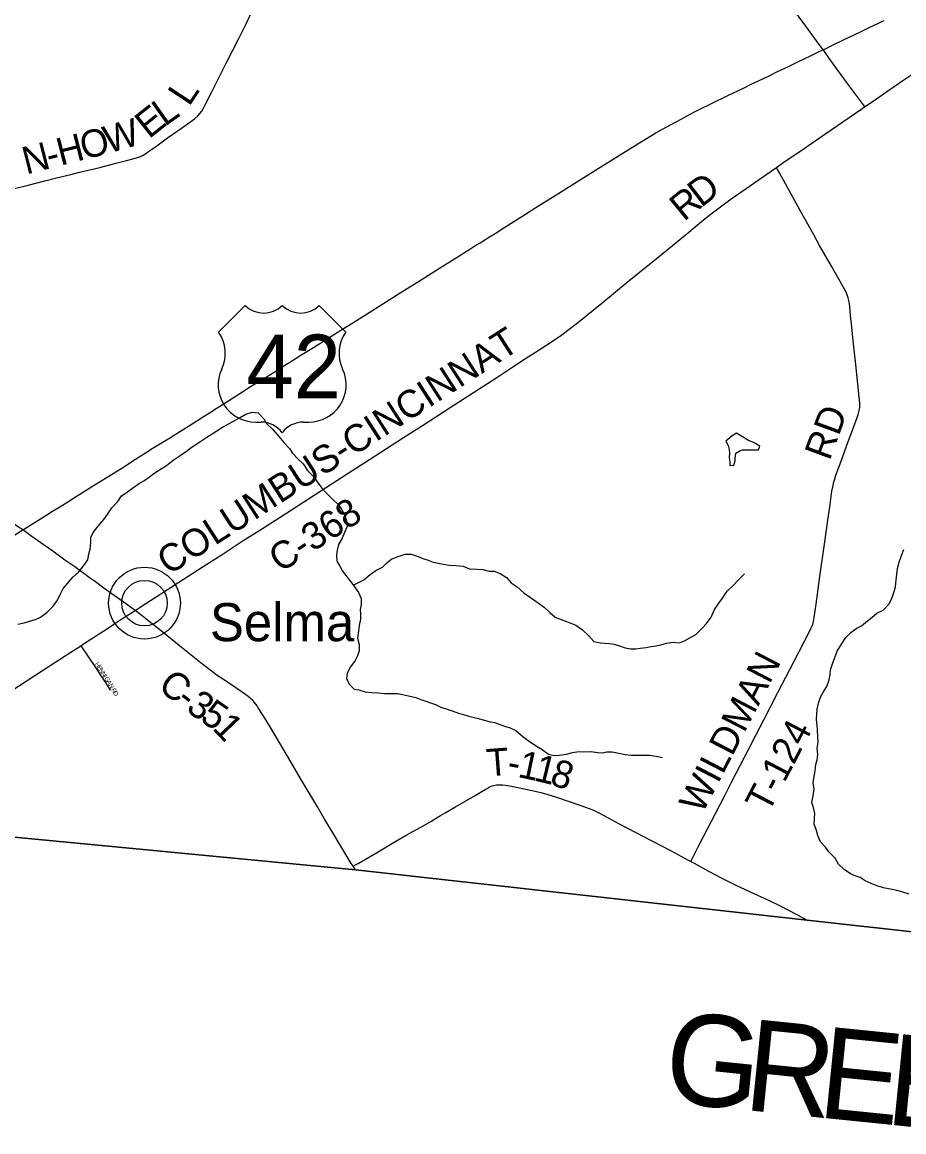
# Model space of a CAD drawing. Extents: x 1410790 to 1770854, y 566777 to 831614.
# Drawn here: x 1627524 to 1637179, y 647228 to 659376 of the extents above; entities that cross this region are included whole.
import ezdxf

# ---------------------------------------------------------------- set-up
doc = ezdxf.new("R2010")
doc.units = 0
for name, color, linetype in [('GM_X_Adjacent_County', 7, 'Continuous'), ('GM_X_Adjacent_County_Text', 7, 'Continuous'), ('GM_X_County', 7, 'Continuous'), ('GM_X_County_Road', 7, 'Continuous'), ('GM_X_County_Road_Text', 7, 'Continuous'), ('GM_X_Minor_Lake', 7, 'Continuous'), ('GM_X_Minor_River', 7, 'Continuous'), ('GM_X_Township', 7, 'Continuous'), ('GM_X_Township_Road', 7, 'Continuous'), ('GM_X_Township_Road_Text', 7, 'Continuous'), ('GM_X_Township_Subdivision', 7, 'Continuous'), ('GM_X_Township_Subdivision_Text', 7, 'Continuous'), ('GM_X_Unincorporated', 7, 'Continuous'), ('GM_X_Unincorporated_Location', 7, 'Continuous'), ('GM_X_Unincorporated_Text', 7, 'Continuous'), ('GM_X_US_Location', 7, 'Continuous'), ('GM_X_US_Route', 7, 'Continuous'), ('GM_X_US_Shield', 7, 'Continuous')]:
    doc.layers.add(name, color=color, linetype=linetype)

msp = doc.modelspace()

# ---------------------------------------------------------------- linework, layer by layer
at = {"layer": 'GM_X_Adjacent_County'}
msp.add_lwpolyline([(1640009, 649114), (1636122, 649546), (1631173, 650097), (1626598, 650535), (1625424, 650665), (1624132, 650799), (1623695, 650826), (1622857, 650878), (1620274, 651118), (1619806, 653933), (1619239, 653996), (1617265, 654250), (1612466, 654942), (1604465, 656151), (1604274, 656176), (1600121, 656741)], dxfattribs=at)
at = {"layer": 'GM_X_County'}
msp.add_lwpolyline([(1640009, 649114), (1636122, 649546), (1631173, 650097), (1626598, 650535), (1625424, 650665), (1624132, 650799), (1623695, 650826), (1622857, 650878), (1620274, 651118), (1619806, 653933), (1619239, 653996), (1617265, 654250), (1612466, 654942), (1604465, 656151), (1604274, 656176), (1600121, 656741)], dxfattribs=at)
at = {"layer": 'GM_X_County_Road'}
for points in [[(1636750, 658448), (1636844, 658513), (1636979, 658605), (1637169, 658736), (1637441, 658919), (1637659, 659066), (1637919, 659237), (1638155, 659386), (1638294, 659472), (1638461, 659576), (1638767, 659768), (1638906, 659855), (1639087, 659968), (1639310, 660107), (1639478, 660210), (1639869, 660451), (1640134, 660615), (1640329, 660736), (1640524, 660857), (1640691, 660961), (1640872, 661072), (1641016, 661164)], [(1635785, 657787), (1635856, 657836), (1636087, 657992), (1636209, 658076), (1636384, 658197), (1636709, 658419), (1636750, 658448)], [(1628761, 652935), (1628818, 652971), (1628928, 653043), (1629189, 653213), (1629341, 653310), (1629506, 653417), (1629714, 653550), (1629934, 653693), (1630155, 653834), (1630348, 653958), (1630845, 654278), (1631094, 654437), (1631328, 654589), (1631700, 654829), (1631907, 654962), (1632211, 655157), (1632721, 655487), (1632899, 655603), (1633037, 655693), (1633174, 655782), (1633353, 655899), (1633435, 655954), (1633501, 656003), (1633604, 656084), (1633872, 656301), (1634151, 656530), (1634508, 656819), (1634685, 656965), (1634825, 657079), (1634965, 657194), (1635054, 657266), (1635158, 657345), (1635290, 657443), (1635451, 657556), (1635667, 657705), (1635785, 657787)], [(1627530, 653817), (1627485, 653848), (1627337, 653950), (1627135, 654091), (1627027, 654165), (1626866, 654278), (1626732, 654372), (1626679, 654411), (1626642, 654443), (1626619, 654466), (1626598, 654490), (1626579, 654516), (1626552, 654557), (1626510, 654628), (1626420, 654784), (1626315, 654969), (1626221, 655135), (1626210, 655155), (1626171, 655227), (1626125, 655314), (1626035, 655471), (1626005, 655524)], [(1628761, 652935), (1628680, 652995), (1628530, 653101), (1628418, 653181), (1628326, 653249), (1628259, 653297), (1628100, 653413), (1627992, 653487), (1627859, 653583), (1627766, 653649), (1627620, 653754), (1627530, 653817)], [(1628168, 652550), (1628197, 652569), (1628446, 652732), (1628528, 652784), (1628605, 652835), (1628691, 652890), (1628761, 652935)], [(1631148, 650135), (1631127, 650166), (1631068, 650264), (1630993, 650392), (1630934, 650490), (1630832, 650658), (1630757, 650785), (1630573, 651096), (1630441, 651323), (1630239, 651661), (1630163, 651787), (1630110, 651870), (1630096, 651891), (1630082, 651910), (1630067, 651928), (1630049, 651948), (1630026, 651971), (1629999, 651993), (1629960, 652023), (1629865, 652087), (1629728, 652178), (1629661, 652224), (1629595, 652273), (1629504, 652343), (1629248, 652549), (1629070, 652693), (1628916, 652816), (1628839, 652876), (1628761, 652935)], [(1625523, 651392), (1625528, 651393), (1625737, 651435), (1625860, 651459), (1625929, 651472), (1626219, 651530), (1626476, 651578), (1626573, 651597), (1626637, 651613), (1626670, 651622), (1626701, 651631), (1626723, 651639), (1626746, 651647), (1626774, 651660), (1626793, 651669), (1626835, 651692), (1626892, 651726), (1627141, 651884), (1627389, 652044), (1627757, 652284), (1628059, 652480), (1628168, 652550)], [(1631173, 650097), (1631148, 650135)]]:
    msp.add_lwpolyline(points, dxfattribs=at)
at = {"layer": 'GM_X_Minor_Lake'}
for points in [[(1635550, 654693), (1635588, 654694), (1635604, 654734), (1635556, 654764), (1635524, 654779), (1635480, 654797), (1635393, 654846), (1635347, 654876), (1635299, 654849), (1635230, 654790)], [(1635230, 654790), (1635255, 654741), (1635267, 654699), (1635269, 654655), (1635268, 654607), (1635272, 654563), (1635275, 654523), (1635317, 654526), (1635334, 654574), (1635334, 654604), (1635339, 654658), (1635383, 654684), (1635413, 654696), (1635453, 654693), (1635501, 654695), (1635550, 654693)]]:
    msp.add_lwpolyline(points, dxfattribs=at)
at = {"layer": 'GM_X_Minor_River'}
for points in [[(1629657, 654903), (1629718, 654943), (1629772, 654972), (1629833, 655004), (1629903, 655043), (1629974, 655084), (1630044, 655106), (1630108, 655099), (1630172, 655034), (1630199, 654984), (1630269, 654917), (1630336, 654842), (1630388, 654774), (1630451, 654707), (1630485, 654657), (1630548, 654592), (1630600, 654541), (1630649, 654467), (1630711, 654406), (1630758, 654339), (1630806, 654273), (1630859, 654216), (1630927, 654151), (1630989, 654091), (1631026, 654038), (1631054, 653984), (1631077, 653916), (1631084, 653855), (1631054, 653790), (1631027, 653726), (1630990, 653656), (1630972, 653596), (1630965, 653544), (1630970, 653474), (1631002, 653422), (1631034, 653367), (1631067, 653317), (1631123, 653250), (1631174, 653181), (1631206, 653131), (1631237, 653067), (1631236, 653001), (1631226, 652945), (1631231, 652894), (1631229, 652840), (1631216, 652770), (1631208, 652714), (1631195, 652632), (1631214, 652562), (1631213, 652492), (1631195, 652440), (1631172, 652388), (1631121, 652319), (1631085, 652249), (1631076, 652191), (1631106, 652129), (1631161, 652074), (1631211, 652065), (1631281, 652045), (1631351, 652038), (1631419, 652033), (1631495, 652026), (1631638, 652025), (1631688, 652015), (1631756, 652002), (1631836, 651983), (1631890, 651960), (1631944, 651942), (1631996, 651923), (1632050, 651907), (1632110, 651878), (1632179, 651855), (1632233, 651835), (1632303, 651812), (1632357, 651798), (1632417, 651779), (1632473, 651762), (1632523, 651752), (1632585, 651735), (1632639, 651721), (1632695, 651708), (1632747, 651692), (1632805, 651669), (1632867, 651652), (1632929, 651620), (1633011, 651553), (1633078, 651504), (1633158, 651451), (1633218, 651414), (1633287, 651364), (1633355, 651349), (1633410, 651352), (1633484, 651364), (1633552, 651379), (1633620, 651390), (1633670, 651386), (1633755, 651391), (1633823, 651382), (1633875, 651378), (1633927, 651387), (1633985, 651389)], [(1627475, 652785), (1627546, 652801), (1627606, 652820), (1627670, 652838), (1627725, 652861), (1627793, 652914), (1627864, 652982), (1627913, 653047), (1627942, 653109), (1627974, 653177), (1628019, 653231), (1628080, 653300), (1628142, 653356), (1628199, 653427), (1628242, 653491), (1628255, 653551), (1628269, 653607), (1628278, 653681), (1628278, 653735), (1628301, 653789), (1628358, 653860), (1628417, 653932), (1628463, 653993), (1628508, 654061), (1628571, 654129), (1628612, 654192), (1628662, 654222), (1628731, 654273), (1628804, 654327), (1628858, 654356), (1628917, 654400), (1628967, 654435), (1629028, 654475), (1629104, 654524), (1629179, 654581), (1629254, 654631), (1629324, 654678), (1629375, 654718), (1629480, 654789), (1629534, 654824), (1629605, 654870), (1629657, 654903)], [(1637238, 649831), (1637156, 649856), (1637104, 649869), (1637032, 649886), (1636970, 649894), (1636896, 649917), (1636822, 649948), (1636756, 649975), (1636700, 650011), (1636648, 650030), (1636597, 650052), (1636527, 650101), (1636465, 650158), (1636426, 650222), (1636358, 650293), (1636321, 650343), (1636267, 650404), (1636238, 650473), (1636222, 650527), (1636197, 650597), (1636200, 650663), (1636206, 650713), (1636189, 650779), (1636173, 650834), (1636188, 650906), (1636199, 650982), (1636187, 651044), (1636196, 651120), (1636207, 651176), (1636217, 651250), (1636232, 651302), (1636238, 651358), (1636229, 651428), (1636240, 651494), (1636238, 651558), (1636235, 651624), (1636230, 651676), (1636224, 651741), (1636227, 651803), (1636231, 651855), (1636244, 651919), (1636267, 651985), (1636303, 652052), (1636336, 652104), (1636363, 652176), (1636373, 652236), (1636378, 652286), (1636397, 652350), (1636425, 652422), (1636450, 652491), (1636495, 652565), (1636544, 652639), (1636600, 652694), (1636663, 652740), (1636715, 652769), (1636782, 652823), (1636833, 652862), (1636885, 652906), (1636954, 652939), (1637019, 653009), (1637051, 653078), (1637072, 653142), (1637087, 653194), (1637095, 653266), (1637104, 653332), (1637111, 653394), (1637127, 653466), (1637152, 653536), (1637179, 653604)], [(1631150, 653214), (1631199, 653237), (1631265, 653271), (1631334, 653328), (1631396, 653374), (1631469, 653411), (1631520, 653462), (1631572, 653500), (1631653, 653531), (1631717, 653553), (1631785, 653552), (1631861, 653527), (1631913, 653503), (1631971, 653488), (1632025, 653463), (1632081, 653453), (1632139, 653442), (1632199, 653430), (1632275, 653427), (1632353, 653422), (1632423, 653393), (1632503, 653387), (1632569, 653384), (1632639, 653367), (1632692, 653365), (1632759, 653342), (1632827, 653295), (1632881, 653239), (1632944, 653194), (1633020, 653125), (1633090, 653076), (1633165, 653027), (1633239, 652973), (1633303, 652912), (1633362, 652861), (1633456, 652824), (1633534, 652797), (1633586, 652775), (1633662, 652722), (1633731, 652659), (1633783, 652596), (1633853, 652582), (1633905, 652579), (1633957, 652575), (1634007, 652566), (1634065, 652550), (1634127, 652525), (1634191, 652514), (1634243, 652516), (1634293, 652521), (1634359, 652531), (1634412, 652540), (1634464, 652548), (1634518, 652561), (1634582, 652576), (1634655, 652588), (1634723, 652583), (1634779, 652604), (1634834, 652636), (1634900, 652673), (1634971, 652743), (1635018, 652794), (1635068, 652864), (1635105, 652946), (1635146, 653005), (1635195, 653069), (1635244, 653147), (1635306, 653206), (1635373, 653274), (1635434, 653337)], [(1633985, 651389), (1634059, 651372), (1634129, 651359), (1634189, 651353), (1634264, 651350), (1634326, 651351), (1634394, 651350), (1634468, 651342), (1634536, 651327)]]:
    msp.add_lwpolyline(points, dxfattribs=at)
at = {"layer": 'GM_X_Township'}
msp.add_lwpolyline([(1639318, 678094), (1633970, 678678), (1632647, 678842), (1631960, 678917), (1631797, 678934), (1631617, 678954), (1631080, 679016), (1630852, 679046), (1629255, 679234), (1628688, 679300), (1628103, 674059), (1627873, 671881), (1627499, 668268), (1626861, 663024), (1626163, 656988), (1625996, 655541), (1625665, 652643), (1625522, 651392), (1625424, 650665), (1626598, 650535), (1631173, 650097), (1636122, 649546), (1640009, 649114)], dxfattribs=at)
at = {"layer": 'GM_X_Township_Road'}
for points in [[(1627440, 657554), (1627590, 657592), (1627772, 657639), (1627902, 657672), (1628056, 657710), (1628151, 657734), (1628375, 657787), (1628550, 657832), (1628666, 657862), (1628751, 657883), (1628789, 657895), (1628820, 657906), (1628850, 657921), (1628879, 657939), (1628920, 657967), (1628998, 658023), (1629117, 658110), (1629279, 658223), (1629373, 658288), (1629412, 658318), (1629449, 658351), (1629471, 658375), (1629491, 658401), (1629510, 658435), (1629540, 658494), (1629596, 658607), (1629691, 658796), (1629759, 658928), (1629897, 659199), (1629973, 659351), (1630028, 659467)], [(1635956, 659528), (1636104, 659331), (1636219, 659172), (1636293, 659073)], [(1636293, 659073), (1636298, 659067), (1636354, 658986), (1636430, 658879), (1636547, 658721), (1636635, 658602), (1636733, 658471), (1636750, 658448)], [(1634845, 650188), (1634861, 650218), (1634936, 650363), (1635116, 650713), (1635222, 650917), (1635289, 651048), (1635387, 651237), (1635477, 651412), (1635560, 651572), (1635651, 651746), (1635801, 652038), (1635974, 652373), (1636088, 652591), (1636148, 652707), (1636162, 652737), (1636181, 652782), (1636189, 652813), (1636199, 652860), (1636219, 653006), (1636241, 653169), (1636257, 653282), (1636314, 653688), (1636342, 653899), (1636371, 654094), (1636392, 654240), (1636404, 654305), (1636409, 654328), (1636415, 654353), (1636422, 654376), (1636436, 654416), (1636492, 654570), (1636571, 654785), (1636628, 654939), (1636667, 655047), (1636682, 655093), (1636687, 655110), (1636690, 655125), (1636694, 655142), (1636696, 655156), (1636697, 655172), (1636697, 655182), (1636697, 655205), (1636691, 655270), (1636652, 655628), (1636625, 655889), (1636610, 656036), (1636597, 656166), (1636587, 656264), (1636581, 656313), (1636574, 656344), (1636570, 656360), (1636559, 656390), (1636546, 656420), (1636515, 656477), (1636467, 656563), (1636386, 656705), (1636320, 656818), (1636256, 656932), (1636193, 657048), (1636081, 657248), (1635985, 657420), (1635884, 657608), (1635820, 657720), (1635797, 657764), (1635785, 657787)], [(1631148, 650135), (1631176, 650152), (1631203, 650167), (1631421, 650293), (1631618, 650408), (1631731, 650474), (1631922, 650582), (1631998, 650626), (1632070, 650668), (1632107, 650689), (1632158, 650719), (1632271, 650786), (1632484, 650909), (1632596, 650976), (1632616, 650988), (1632639, 651001), (1632654, 651008), (1632670, 651014), (1632686, 651019), (1632703, 651022), (1632719, 651025), (1632735, 651027), (1632752, 651028), (1632767, 651028), (1632785, 651027), (1632818, 651024), (1632883, 651012), (1633108, 650965), (1633204, 650943), (1633268, 650925), (1633377, 650890), (1633642, 650801), (1633734, 650767), (1633780, 650748), (1633853, 650711), (1634056, 650603), (1634245, 650504), (1634420, 650413), (1634623, 650306), (1634826, 650199), (1634845, 650188)], [(1634845, 650188), (1634884, 650168), (1635042, 650082), (1635187, 650005), (1635334, 649932), (1635498, 649856), (1635706, 649759), (1635824, 649701), (1635999, 649610), (1636122, 649546)]]:
    msp.add_lwpolyline(points, dxfattribs=at)
at = {"layer": 'GM_X_Township_Subdivision'}
msp.add_lwpolyline([(1628168, 652550), (1628321, 652322), (1628411, 652185), (1628443, 652137), (1628460, 652112), (1628489, 652064)], dxfattribs=at)
at = {"layer": 'GM_X_Unincorporated'}
for radius in [393, 249]:
    msp.add_circle((1628864, 653016), radius, dxfattribs=at)
at = {"layer": 'GM_X_Unincorporated_Location'}
msp.add_line((1628864, 653016), (1628864, 653016), dxfattribs=at)
at = {"layer": 'GM_X_US_Route'}
msp.add_lwpolyline([(1627434, 653756), (1627530, 653817), (1627548, 653828), (1627697, 653921), (1627795, 653984), (1627857, 654021), (1627920, 654059), (1628032, 654128), (1628058, 654147), (1628127, 654192), (1628294, 654296), (1628614, 654495), (1628766, 654593), (1628876, 654662), (1628948, 654707), (1629129, 654819), (1629387, 654980), (1629498, 655053), (1629574, 655100), (1629648, 655146), (1629764, 655220), (1629866, 655284), (1629938, 655331), (1630008, 655375), (1630062, 655408), (1630143, 655457), (1630236, 655515), (1630331, 655575), (1630399, 655620), (1630454, 655655), (1630523, 655697), (1630588, 655737), (1630713, 655816), (1631013, 656004), (1631144, 656086), (1631392, 656242), (1631663, 656412), (1631892, 656556), (1632093, 656684), (1632260, 656787), (1632357, 656849), (1632427, 656892), (1632482, 656926), (1632538, 656961), (1632643, 657027), (1632703, 657064), (1632810, 657133), (1633038, 657274), (1633149, 657346), (1633237, 657402), (1633361, 657479), (1633546, 657594), (1633802, 657757), (1634084, 657932), (1634314, 658075), (1634465, 658164), (1634615, 658248), (1634692, 658290), (1634772, 658333), (1634824, 658361), (1634916, 658408), (1635252, 658572), (1635422, 658654), (1635509, 658697), (1635589, 658735), (1635704, 658790), (1635803, 658839), (1635863, 658867), (1635922, 658896), (1635966, 658918), (1636032, 658949), (1636095, 658978), (1636158, 659008), (1636236, 659047), (1636293, 659073), (1636320, 659085), (1636391, 659121), (1636520, 659183), (1636699, 659268), (1636792, 659313), (1636963, 659396)], dxfattribs=at)
at = {"layer": 'GM_X_US_Shield'}
for p, q in [((1629966, 656274), (1629676, 655984)), ((1631068, 655984), (1630778, 656274)), ((1630082, 654998), (1630140, 654998)), ((1630604, 654998), (1630662, 654998))]:
    msp.add_line(p, q, dxfattribs=at)
for centre, radius, start, end in [((1630169, 656481), 290, 225.573, 314.427), ((1630575, 656481), 290, 225.573, 314.427), ((1629343, 655751), 406, 334.5471, 35.0009), ((1631400, 655751), 406, 144.9991, 205.4529), ((1630077, 655404), 406, 154.8319, 270.6383), ((1630666, 655404), 406, 269.3617, 25.1681), ((1630140, 654708), 290, 36.8699, 90), ((1630604, 654708), 290, 90, 143.1301)]:
    msp.add_arc(centre, radius, start, end, dxfattribs=at)

# ---------------------------------------------------------------- texts
at = {"layer": 'GM_X_Adjacent_County_Text'}
for s, rotation, p in [('G', 354.1882, (1634529, 647560)), ('R', 354.188, (1635409, 647470)), ('E', 354.1883, (1636219, 647388)), ('E', 354.2037, (1636963, 647312))]:
    msp.add_text(s, height=1000, rotation=rotation, dxfattribs=at).set_placement(p)
at = {"layer": 'GM_X_County_Road_Text'}
for s, rotation, p in [('D', 37.3529, (1634959, 657341)), ('R', 39.2959, (1634771, 657187)), ('COLUMBUS-CINCINNAT', 32.7928, (1629128, 653315)), ('C-368', 32.8492, (1630351, 653343)), ('C', 321.3868, (1628998, 652083)), ('-', 322.6385, (1629196, 651925)), ('3', 325.1956, (1629306, 651841)), ('5', 325.4319, (1629459, 651735)), ('1', 313.596, (1629598, 651641))]:
    msp.add_text(s, height=300, rotation=rotation, dxfattribs=at).set_placement(p)
at = {"layer": 'GM_X_Township_Road_Text'}
for s, rotation, p in [('L', 56.3914, (1629352, 658445)), ('E', 38.6204, (1628913, 658092)), ('L', 35.2866, (1629085, 658229)), ('W', 16.0987, (1628466, 657937)), ('O', 14.3403, (1628200, 657869)), ('H', 14.3392, (1627944, 657804)), ('N', 14.3419, (1627569, 657708)), ('-', 14.3378, (1627825, 657773)), ('RD', 69.8577, (1636366, 654566)), ('WILDMAN', 62.633, (1634971, 650696)), ('T-124', 62.436, (1635696, 650705)), ('T', 4.3077, (1632620, 651118)), ('1', 348.0849, (1632941, 651114)), ('1', 346.1979, (1633117, 651077)), ('8', 342.1368, (1633290, 651034)), ('-', 349.6363, (1632823, 651135))]:
    msp.add_text(s, height=300, rotation=rotation, dxfattribs=at).set_placement(p)
at = {"layer": 'GM_X_Township_Subdivision_Text'}
for s, rotation, p in [('H', 303.4234, (1628316, 652349)), ('E', 303.4173, (1628340, 652313)), ('N', 303.4241, (1628360, 652283)), ('N', 303.4234, (1628384, 652246)), ('I', 303.4234, (1628408, 652210)), ('G', 303.4234, (1628420, 652191)), ('A', 302.9565, (1628444, 652155)), ('N', 300.3603, (1628468, 652118)), ('R', 299.537, (1628497, 652069)), ('D', 299.5531, (1628516, 652035))]:
    msp.add_text(s, height=50, rotation=rotation, dxfattribs=at).set_placement(p)
at = {"layer": 'GM_X_Unincorporated_Text'}
msp.add_text('Selma', height=417, rotation=0, dxfattribs=at).set_placement((1629580, 652599))
at = {"layer": 'GM_X_US_Location'}
for s in ['0', '/']:
    msp.add_text(s, height=1, dxfattribs=at).set_placement((1630371, 655602))
msp.add_text('42', height=1, rotation=0, dxfattribs=at).set_placement((1630165, 655395))
at = {"layer": 'GM_X_US_Shield'}
msp.add_text('42', height=696.1, dxfattribs=at).set_placement((1629980, 655259))

doc.saveas('drawing.dxf')
